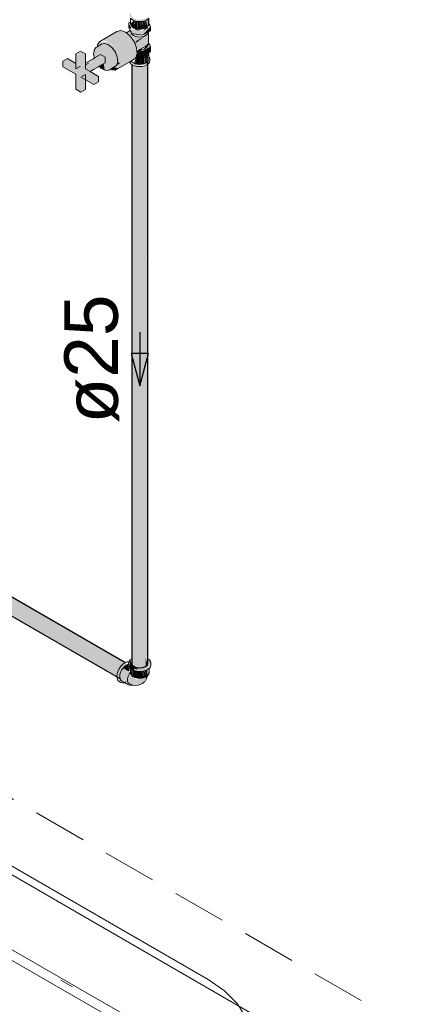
# Model space of a CAD drawing. Header units: millimetres. Extents: x 567 to 934, y -1 to 364.
# Tile 661 of 1056: x 801.57 to 803.01, y 65.83 to 69.51. Entities that reach past the tile are written whole.
import ezdxf

# ---------------------------------------------------------------- set-up
doc = ezdxf.new("R2010")
doc.units = ezdxf.units.MM
doc.header["$MEASUREMENT"] = 0
doc.linetypes.add('JIS_02_2.0', pattern=[0.3, 0.2, -0.1])
doc.linetypes.add('NULL', pattern=[0])
for name, color, linetype, lineweight in [('A-ANNO-SYMB', 7, 'Continuous', 9), ('A-WALL', 7, 'Continuous', 25), ('AF-Condutos', 140, 'Continuous', 25), ('AF-Conexões', 152, 'Continuous', 18), ('AF-Registro', 253, 'Continuous', 18), ('AF-Sentido conduto', 140, 'Continuous', 30), ('AF-Textos conduto', 7, 'Continuous', 9), ('DI-Área do detalhe', 10, 'JIS_02_2.0', 0), ('Peças hidrossanitárias', 7, 'Continuous', 13)]:
    doc.layers.add(name, color=color, linetype=linetype, lineweight=lineweight)
doc.styles.add('Arial', font='arial.ttf')

msp = doc.modelspace()

# ---------------------------------------------------------------- hatches: boundary and pattern name
at = {"layer": 'AF-Condutos', "linetype": 'Continuous'}
for points in [[(801.992, 67.1002), (801.992, 69.3482), (801.9913, 67.1211)], [(801.9913, 67.1075), (801.992, 69.3384), (801.9913, 69.3389)], [(801.992, 67.1049), (801.9978, 67.0936), (802.02, 67.0871), (802.0203, 67.1429), (802.02, 69.3351), (802.0079, 67.1336), (802.0077, 69.337), (801.9979, 67.1261), (801.9978, 69.3416)], [(801.992, 69.3378), (801.992, 67.1002), (801.9978, 69.3341)], [(801.9978, 69.3344), (801.9979, 67.1261), (802.0077, 69.3308)], [(802.0077, 69.3314), (802.0079, 67.1336), (802.02, 69.3291)], [(802.0329, 67.1524), (802.0326, 69.3362), (802.02, 67.0871), (802.0432, 67.0922), (802.0433, 67.1251), (802.0432, 69.3402)], [(802.0203, 67.1429), (802.0325, 69.3295), (802.02, 69.3305)], [(802.0432, 69.3342), (802.0326, 69.3316), (802.0329, 67.1524)], [(802.0502, 67.0984), (802.0502, 69.3464), (802.0434, 67.1604), (802.0432, 69.3402), (802.0433, 67.1253)], [(802.0501, 69.3379), (802.0432, 69.3348), (802.0434, 67.1604)], [(802.0522, 67.1209), (802.0522, 69.3537), (802.0502, 67.1271)], [(802.0502, 67.0984), (802.0522, 69.3401), (802.0502, 69.3387)], [(799.9807, 68.2236), (799.9747, 68.2124), (801.9465, 67.0739)], [(799.9889, 68.2325), (799.9807, 68.2236), (801.9526, 67.0851)], [(801.9472, 67.0882), (799.9807, 68.2236), (801.94, 67.0777)], [(800.0062, 68.2383), (799.9889, 68.2325), (800.0219, 68.2135), (800.0242, 68.2225), (801.9698, 67.0993)], [(801.9539, 67.0981), (799.9889, 68.2325), (801.9464, 67.0887)], [(801.966, 67.1067), (800.0062, 68.2383), (801.961, 67.1044)], [(801.9611, 67.1043), (800.023, 68.2232), (801.954, 67.098)], [(801.9608, 67.0941), (800.0242, 68.2225), (800.0255, 68.2114)], [(799.9773, 68.1847), (801.9492, 67.0462), (800.0319, 68.1569), (801.9447, 67.0526), (800.0651, 68.1466), (801.9438, 67.0624), (799.9747, 68.2124), (799.9728, 68.1911)], [(801.9361, 67.0669), (801.941, 67.0771), (799.9747, 68.2124)], [(801.9357, 67.054), (801.9361, 67.0576), (800.0319, 68.1569)], [(801.935, 67.0583), (801.937, 67.0663), (800.0651, 68.1466)], [(802.0433, 67.1253), (802.0432, 67.0922), (802.0502, 67.0984)]]:
    msp.add_hatch(color=151, dxfattribs=at).paths.add_polyline_path(points)
at = {"layer": 'AF-Conexões', "linetype": 'Continuous'}
for points in [[(801.9855, 67.1168), (801.9814, 67.0917), (801.9999, 67.0775), (802.0008, 67.0839)], [(802.0522, 67.1209), (802.0484, 67.0968), (801.9908, 67.1137), (802.034, 67.0888), (802.0008, 67.0839), (802.0008, 67.0771), (802.0108, 67.0747), (802.0324, 67.0747), (802.051, 67.0809), (802.0632, 67.1047)], [(801.9753, 67.0276), (801.9729, 67.0478), (801.9843, 67.0716), (801.9589, 67.0863), (801.9636, 67.0973), (801.973, 67.1027), (801.9729, 67.1095), (801.9506, 67.0932), (801.9398, 67.0745), (801.9358, 67.0552), (801.9457, 67.0371)], [(801.9759, 67.0993), (801.9589, 67.0863), (801.9804, 67.0739), (801.9843, 67.0795)], [(801.9724, 67.0981), (801.9638, 67.0329), (801.9775, 67.0999)], [(801.965, 67.0322), (801.9712, 67.0348), (801.9776, 67.1001)], [(801.9906, 67.0821), (801.988, 67.0633), (801.9915, 67.0585)], [(801.9915, 67.0812), (801.9915, 67.0585), (801.9958, 67.0782)], [(801.9946, 67.0972), (802.0008, 67.0839), (802.0174, 67.0813)], [(802.0511, 67.0609), (802.0517, 67.0812), (802.0462, 67.0543)], [(802.0462, 67.0543), (802.0505, 67.0807), (802.0462, 67.0788)], [(802.0559, 67.0846), (802.0517, 67.0585), (802.0552, 67.0633)], [(801.9919, 67.0237), (802.0072, 67.0215), (802.0287, 67.0274), (802.0487, 67.0554), (802.0122, 67.0424), (802.0038, 67.0479), (801.9876, 67.0653), (801.9779, 67.0562), (801.9753, 67.0331)], [(801.9927, 67.0606), (802.0042, 67.0511), (802.0042, 67.0763), (801.997, 67.0788)], [(802.0042, 67.0752), (802.0042, 67.0511), (802.0114, 67.0746)], [(802.0114, 67.0747), (802.0042, 67.0511), (802.0216, 67.0484), (802.0216, 67.0739)], [(802.0306, 67.0746), (802.0216, 67.0739), (802.0216, 67.0484), (802.039, 67.0511)], [(802.039, 67.0752), (802.0324, 67.0747), (802.039, 67.0511)], [(802.039, 67.0763), (802.039, 67.0511), (802.0462, 67.0543)], [(802.0462, 67.078), (802.0401, 67.0766), (802.0462, 67.0543)]]:
    msp.add_hatch(color=161, dxfattribs=at).paths.add_polyline_path(points)
at = {"layer": 'AF-Registro', "linetype": 'Continuous'}
for points in [[(801.9878, 69.5315), (801.983, 69.5202), (801.9941, 69.5047), (802.0209, 69.4983), (802.0461, 69.504), (802.0589, 69.5202), (802.0399, 69.5074), (802.0111, 69.5052), (801.9912, 69.5164)], [(802.0552, 69.4928), (802.0552, 69.5112), (802.0517, 69.5077), (802.0504, 69.4814)], [(801.9808, 69.4768), (801.9915, 69.4694), (801.9808, 69.4926)], [(801.9861, 69.4653), (801.9915, 69.4536), (802.0317, 69.4474), (802.0611, 69.4801), (802.0317, 69.4632), (801.9929, 69.4692)], [(801.9866, 69.4903), (801.9967, 69.4763), (802.0025, 69.501), (801.9984, 69.5021)], [(802.0026, 69.5011), (801.9967, 69.4763), (802.0038, 69.4732)], [(802.0007, 69.4733), (802.0063, 69.4671), (802.0236, 69.4644)], [(802.0107, 69.4991), (802.0038, 69.5008), (802.0038, 69.4732), (802.012, 69.4712)], [(802.012, 69.499), (802.012, 69.4712), (802.0209, 69.4706), (802.0209, 69.4983)], [(802.0209, 69.4983), (802.0209, 69.4706), (802.0298, 69.4712)], [(802.0298, 69.4712), (802.0298, 69.4976), (802.0223, 69.4984)], [(802.0381, 69.4732), (802.0312, 69.4991), (802.0298, 69.4727)], [(802.038, 69.4746), (802.036, 69.4994), (802.0312, 69.4991)], [(802.0611, 69.4644), (802.0611, 69.4801), (802.0317, 69.4474)], [(802.0538, 69.4846), (802.0318, 69.4635), (802.0517, 69.4747)], [(802.0409, 69.4968), (802.0347, 69.4972), (802.0369, 69.4744)], [(802.0381, 69.4746), (802.0381, 69.4996), (802.036, 69.5003)], [(802.0381, 69.5008), (802.0381, 69.4732), (802.0452, 69.4763)], [(802.0452, 69.5025), (802.0399, 69.5012), (802.0452, 69.4763)], [(802.0452, 69.5036), (802.0452, 69.4763), (802.0506, 69.4805)], [(801.9364, 69.4612), (801.8723, 69.4242), (801.8869, 69.428), (801.9045, 69.4221), (801.9221, 69.4077), (801.9045, 69.3721), (801.9303, 69.384), (801.9375, 69.3655), (801.9457, 69.3638), (802.0098, 69.4008), (802.0008, 69.424), (801.9862, 69.4447), (801.9715, 69.4568), (801.951, 69.465)], [(801.985, 69.4646), (801.9715, 69.4568), (801.9936, 69.4342), (801.9906, 69.4503), (802.0015, 69.4221), (802.0394, 69.444), (802.0074, 69.4429), (802.0292, 69.4478), (802.005, 69.4516)], [(802.0037, 69.4165), (802.0102, 69.3962), (802.0446, 69.447)], [(802.0434, 69.4463), (802.0076, 69.4257), (802.0037, 69.4165)], [(802.0539, 69.4214), (802.0539, 69.46), (802.0102, 69.3962), (802.0189, 69.3936), (802.0446, 69.407)], [(801.8493, 69.3759), (801.8524, 69.3629), (801.8743, 69.3755), (801.8927, 69.3653), (801.8869, 69.3412), (801.8909, 69.3169), (801.9041, 69.316), (801.9345, 69.3348), (801.939, 69.3481), (801.9375, 69.3655), (801.9303, 69.384), (801.9186, 69.4005), (801.9045, 69.4121), (801.8904, 69.4168), (801.8788, 69.4138), (801.8626, 69.4039), (801.8508, 69.3915)], [(801.8676, 69.4073), (801.8788, 69.4138), (801.9045, 69.3721), (801.9215, 69.4065), (801.9045, 69.4221), (801.8723, 69.4242), (801.8633, 69.4114)], [(801.9941, 69.354), (802.0061, 69.3625), (802.0117, 69.3791), (802.0098, 69.4008), (801.9457, 69.3638), (801.9375, 69.3655), (801.939, 69.3481), (801.9476, 69.3421), (801.9249, 69.328), (801.9409, 69.3257), (801.93, 69.317)], [(802.0017, 69.4216), (802.0055, 69.412), (802.0503, 69.4291)], [(802.0611, 69.3861), (802.0611, 69.4059), (802.0317, 69.3889), (802.0317, 69.3711)], [(802.0485, 69.4029), (802.0434, 69.4063), (802.0368, 69.3962)], [(801.7344, 69.3299), (801.7829, 69.3019), (801.7829, 69.2459), (801.8009, 69.2355), (801.8183, 69.2455), (801.8183, 69.3015), (801.8009, 69.2915), (801.8494, 69.2635), (801.8668, 69.2735), (801.8668, 69.2943), (801.8183, 69.3223), (801.8183, 69.3783), (801.8002, 69.3887), (801.7829, 69.3787), (801.7829, 69.3227), (801.8002, 69.3327), (801.7344, 69.3507)], [(801.7829, 69.3427), (801.7518, 69.3607), (801.7344, 69.3507), (801.7829, 69.3375)], [(801.8363, 69.3119), (801.8927, 69.3445), (801.8927, 69.3653), (801.855, 69.3521), (801.8068, 69.329), (801.8334, 69.3136)], [(801.8927, 69.3653), (801.8747, 69.3757), (801.8183, 69.3431), (801.8183, 69.3391)], [(801.9996, 69.3432), (802.0038, 69.3413), (802.0112, 69.3661), (802.0101, 69.3711)], [(802.012, 69.3692), (802.0046, 69.3412), (802.012, 69.3394)], [(802.0095, 69.3726), (802.0317, 69.3692), (802.0317, 69.3889), (802.0128, 69.3826)], [(802.0109, 69.3876), (802.0114, 69.3826), (802.0317, 69.3889), (802.0231, 69.3939)], [(802.0301, 69.3682), (802.0373, 69.341), (802.0381, 69.3682), (802.0423, 69.3737), (802.012, 69.3692), (802.0129, 69.3392), (802.0209, 69.3387)], [(802.0298, 69.3692), (802.0214, 69.3374), (802.0373, 69.3412)], [(802.0452, 69.3445), (802.0506, 69.3785), (802.0381, 69.3712)], [(802.0381, 69.3712), (802.0381, 69.3413), (802.0445, 69.3442)], [(802.0506, 69.3486), (802.0539, 69.382), (802.0511, 69.3803), (802.0457, 69.3447)], [(801.8395, 69.3466), (801.8183, 69.3391), (801.8183, 69.3351)], [(801.8909, 69.3169), (801.8869, 69.3412), (801.8705, 69.3317)], [(801.913, 69.3212), (801.9286, 69.3171), (801.941, 69.3248), (801.9249, 69.328)], [(801.939, 69.3481), (801.9345, 69.3348), (801.9476, 69.3421)], [(802.0538, 69.3475), (802.0209, 69.3387), (801.9967, 69.3445), (802.0019, 69.3334), (802.0522, 69.3402)]]:
    msp.add_hatch(color=254, dxfattribs=at).paths.add_polyline_path(points)

# ---------------------------------------------------------------- linework, layer by layer
at = {"layer": 'A-ANNO-SYMB', "color": 8, "linetype": 'Continuous', "lineweight": 5}
msp.add_line((802.2767, 65.9248), (796.4075, 69.3134), dxfattribs=at)
msp.add_lwpolyline([(802.2767, 65.4748), (802.3385, 65.5173), (802.3865, 65.5653), (802.4194, 65.6174), (802.436, 65.672), (802.436, 65.7275), (802.4194, 65.7821), (802.3865, 65.8342), (802.3385, 65.8823), (802.2767, 65.9248)], dxfattribs=at)
at = {"layer": 'A-WALL', "color": 8, "lineweight": 5}
for p, q in [((802.7637, 65.6113), (801.1296, 66.5547)), ((800.8871, 66.4147), (801.9864, 65.7801))]:
    msp.add_line(p, q, dxfattribs=at)
at = {"layer": 'AF-Condutos'}
for p, q in [((801.9913, 69.3389), (801.9913, 67.1075)), ((802.0522, 67.1244), (802.0522, 69.3537)), ((801.966, 67.1067), (800.0062, 68.2383)), ((800.0181, 68.1611), (801.9492, 67.0462)), ((802.0522, 67.1232), (802.0522, 67.1244)), ((802.0522, 67.1212), (802.0522, 67.1232)), ((802.0522, 67.1209), (802.0522, 67.1212)), ((802.0522, 67.1057), (802.0522, 67.1209)), ((801.9662, 67.1066), (801.966, 67.1067)), ((801.9913, 67.1075), (801.9915, 67.1053)), ((801.9915, 67.1053), (801.992, 67.1002)), ((801.992, 67.1002), (801.9978, 67.0936)), ((801.9978, 67.0936), (802.0077, 67.089)), ((802.0077, 67.089), (802.02, 67.0871)), ((802.02, 67.0871), (802.0326, 67.0882)), ((802.0326, 67.0882), (802.0432, 67.0922)), ((802.0432, 67.0922), (802.0502, 67.0984)), ((802.0502, 67.0984), (802.0522, 67.1057))]:
    msp.add_line(p, q, dxfattribs=at)
at = {"layer": 'AF-Conexões'}
for p, q in [((801.9855, 67.1168), (801.983, 67.1132)), ((801.9902, 67.1203), (801.9855, 67.1168)), ((801.9913, 67.1211), (801.9902, 67.1203)), ((802.0556, 67.1183), (802.0522, 67.1209)), ((802.0576, 67.1168), (802.0556, 67.1183)), ((802.0618, 67.111), (802.0576, 67.1168)), ((801.9445, 67.0843), (801.9398, 67.0745)), ((801.9506, 67.0932), (801.9445, 67.0843)), ((801.9577, 67.1007), (801.9506, 67.0932)), ((801.9589, 67.0863), (801.9538, 67.0789)), ((801.9653, 67.1062), (801.9577, 67.1007)), ((801.9648, 67.0926), (801.9589, 67.0863)), ((801.9663, 67.0936), (801.9648, 67.0926)), ((801.9662, 67.1066), (801.9653, 67.1062)), ((801.9729, 67.1095), (801.9662, 67.1066)), ((801.9708, 67.097), (801.9663, 67.0936)), ((801.9712, 67.0972), (801.9708, 67.097)), ((801.9759, 67.0993), (801.9712, 67.0972)), ((801.98, 67.1102), (801.9729, 67.1095)), ((801.9775, 67.0999), (801.9759, 67.0993)), ((801.9777, 67.1), (801.9775, 67.0999)), ((801.9794, 67.1001), (801.9777, 67.1)), ((801.9799, 67.1002), (801.9794, 67.1001)), ((801.9811, 67.1098), (801.9799, 67.1047)), ((801.9799, 67.1047), (801.9799, 67.1002)), ((801.9799, 67.1002), (801.9799, 67.0979)), ((801.9799, 67.0979), (801.9814, 67.0917)), ((801.9807, 67.11), (801.98, 67.1102)), ((801.9811, 67.1098), (801.9807, 67.11)), ((801.9814, 67.111), (801.9811, 67.1098)), ((801.983, 67.1132), (801.9814, 67.111)), ((801.9814, 67.0917), (801.9855, 67.0859)), ((801.9855, 67.0859), (801.9868, 67.0849)), ((801.9868, 67.0849), (801.9921, 67.0809)), ((801.9868, 67.0849), (801.9868, 67.0709)), ((801.9921, 67.0809), (801.9999, 67.0775)), ((802.0424, 67.0771), (802.051, 67.0809)), ((802.051, 67.0809), (802.0564, 67.0849)), ((802.0564, 67.0849), (802.0576, 67.0859)), ((802.0564, 67.0685), (802.0564, 67.0849)), ((802.0576, 67.0859), (802.0618, 67.0917)), ((802.0632, 67.1047), (802.0618, 67.111)), ((802.0618, 67.0917), (802.0632, 67.0979)), ((802.0632, 67.0979), (802.0632, 67.1047)), ((801.9369, 67.0646), (801.9358, 67.0552)), ((801.9358, 67.0552), (801.936, 67.0538)), ((801.936, 67.0538), (801.9369, 67.047)), ((801.9398, 67.0745), (801.9369, 67.0646)), ((801.9369, 67.047), (801.9398, 67.0405)), ((801.9474, 67.0625), (801.9466, 67.0546)), ((801.9466, 67.0546), (801.9474, 67.0478)), ((801.9499, 67.0707), (801.9474, 67.0625)), ((801.9474, 67.0478), (801.9477, 67.0471)), ((801.9477, 67.0471), (801.9499, 67.0423)), ((801.9538, 67.0789), (801.9499, 67.0707)), ((801.9779, 67.0562), (801.9753, 67.0465)), ((801.9753, 67.0465), (801.9753, 67.0378)), ((801.9828, 67.0658), (801.9779, 67.0562)), ((801.9868, 67.0709), (801.9828, 67.0658)), ((801.9892, 67.074), (801.9868, 67.0709)), ((801.9868, 67.0709), (801.9868, 67.0685)), ((801.9868, 67.0685), (801.988, 67.0633)), ((801.988, 67.0633), (801.9915, 67.0585)), ((801.9915, 67.0585), (801.9938, 67.0568)), ((801.9938, 67.0568), (801.997, 67.0543)), ((801.997, 67.0543), (802.0042, 67.0511)), ((801.9999, 67.0775), (802.0008, 67.0771)), ((802.0008, 67.0771), (802.0108, 67.0747)), ((802.0042, 67.0511), (802.0126, 67.0491)), ((802.0108, 67.0747), (802.0216, 67.0739)), ((802.0126, 67.0491), (802.0216, 67.0484)), ((802.0216, 67.0739), (802.0324, 67.0747)), ((802.0216, 67.0484), (802.0306, 67.0491)), ((802.0306, 67.0491), (802.039, 67.0511)), ((802.0324, 67.0747), (802.0424, 67.0771)), ((802.039, 67.0511), (802.0462, 67.0543)), ((802.0433, 67.0413), (802.0483, 67.0506)), ((802.0502, 67.0574), (802.0452, 67.0458)), ((802.0452, 67.0458), (802.0485, 67.0536)), ((802.0462, 67.0543), (802.0502, 67.0574)), ((802.0483, 67.0506), (802.0504, 67.0575)), ((802.0485, 67.0536), (802.0502, 67.0573)), ((802.0502, 67.0574), (802.0504, 67.0575)), ((802.0504, 67.0575), (802.0517, 67.0585)), ((802.0517, 67.0585), (802.0552, 67.0633)), ((802.0552, 67.0633), (802.0564, 67.0685)), ((801.9398, 67.0405), (801.9445, 67.0362)), ((801.9445, 67.0362), (801.9504, 67.0328)), ((801.9499, 67.0423), (801.9538, 67.0387)), ((801.9504, 67.0328), (801.9565, 67.0309)), ((801.9538, 67.0387), (801.965, 67.0322)), ((801.9565, 67.0309), (801.9636, 67.0316)), ((801.9636, 67.0316), (801.965, 67.0322)), ((801.965, 67.0322), (801.9712, 67.0348)), ((801.965, 67.0322), (801.9793, 67.024)), ((801.9753, 67.0378), (801.9778, 67.031)), ((801.9778, 67.031), (801.9827, 67.0271)), ((801.9793, 67.024), (801.9843, 67.0224)), ((801.9827, 67.0271), (801.9919, 67.0237)), ((801.9843, 67.0224), (801.9903, 67.023)), ((801.9903, 67.023), (801.9919, 67.0237)), ((801.9919, 67.0237), (801.9933, 67.0233)), ((801.9933, 67.0233), (801.9941, 67.0229)), ((801.9941, 67.0229), (802.0072, 67.0215)), ((802.0072, 67.0215), (802.0152, 67.0225)), ((802.0152, 67.0225), (802.0287, 67.0274)), ((802.0287, 67.0274), (802.0324, 67.0307)), ((802.0324, 67.0307), (802.0361, 67.034)), ((802.0361, 67.034), (802.0401, 67.0369)), ((802.0401, 67.0369), (802.0433, 67.0413))]:
    msp.add_line(p, q, dxfattribs=at)
at = {"layer": 'AF-Registro'}
for p, q in [((801.9866, 69.5112), (801.9866, 69.4959)), ((801.988, 69.5092), (801.9941, 69.5047)), ((801.9941, 69.5047), (801.9985, 69.5028)), ((802.0461, 69.504), (802.0478, 69.5047)), ((802.0478, 69.5047), (802.0538, 69.5092)), ((802.0552, 69.4928), (802.0552, 69.5112)), ((801.982, 69.4933), (801.9808, 69.4926)), ((801.9808, 69.4926), (801.9808, 69.4768)), ((801.9808, 69.4768), (801.9861, 69.4653)), ((801.9855, 69.4953), (801.982, 69.4933)), ((801.9861, 69.4956), (801.9855, 69.4953)), ((801.9866, 69.4959), (801.9861, 69.4956)), ((801.9866, 69.4959), (801.9866, 69.4903)), ((801.9866, 69.4903), (801.9878, 69.4852)), ((801.9878, 69.4852), (801.9912, 69.4804)), ((801.9912, 69.4804), (801.9967, 69.4763)), ((801.9967, 69.4763), (802.0038, 69.4732)), ((801.9967, 69.4763), (801.9993, 69.4738)), ((801.9985, 69.5028), (802.0019, 69.5012)), ((801.9993, 69.4738), (802.0047, 69.4726)), ((802.0019, 69.5012), (802.0111, 69.499)), ((802.0038, 69.4732), (802.012, 69.4712)), ((802.0047, 69.4726), (802.0101, 69.4713)), ((802.0101, 69.4713), (802.0155, 69.47)), ((802.0111, 69.499), (802.0209, 69.4983)), ((802.012, 69.4712), (802.0209, 69.4706)), ((802.0155, 69.47), (802.0209, 69.4687)), ((802.0209, 69.4983), (802.0307, 69.499)), ((802.0209, 69.4706), (802.0298, 69.4712)), ((802.0209, 69.4687), (802.0263, 69.47)), ((802.0263, 69.47), (802.0317, 69.4713)), ((802.0298, 69.4712), (802.0381, 69.4732)), ((802.0307, 69.499), (802.0399, 69.5012)), ((802.0317, 69.4713), (802.0359, 69.4723)), ((802.0359, 69.4723), (802.0384, 69.4729)), ((802.0381, 69.4732), (802.0452, 69.4763)), ((802.0384, 69.4729), (802.0426, 69.4738)), ((802.0452, 69.4763), (802.0391, 69.4749)), ((802.0399, 69.5012), (802.0461, 69.504)), ((802.0426, 69.4738), (802.0452, 69.4763)), ((802.0452, 69.4763), (802.0506, 69.4805)), ((802.0506, 69.4805), (802.054, 69.4852)), ((802.054, 69.4852), (802.0552, 69.4903)), ((802.0552, 69.4903), (802.0552, 69.4928)), ((802.0556, 69.492), (802.0552, 69.4928)), ((802.0569, 69.4892), (802.0556, 69.492)), ((802.0574, 69.4881), (802.0569, 69.4892)), ((802.0583, 69.4862), (802.0574, 69.4881)), ((802.0598, 69.4828), (802.0583, 69.4862)), ((802.0611, 69.4801), (802.0598, 69.4828)), ((802.0611, 69.4677), (802.0611, 69.4801)), ((801.9364, 69.4612), (801.8723, 69.4242)), ((801.951, 69.465), (801.9364, 69.4612)), ((801.9686, 69.4591), (801.951, 69.465)), ((801.9715, 69.4568), (801.9686, 69.4591)), ((801.9729, 69.4576), (801.9715, 69.4568)), ((801.9862, 69.4447), (801.9715, 69.4568)), ((801.9758, 69.4593), (801.9729, 69.4576)), ((801.9789, 69.4611), (801.9758, 69.4593)), ((801.9836, 69.4638), (801.9789, 69.4611)), ((801.985, 69.4646), (801.9836, 69.4638)), ((801.9861, 69.4653), (801.985, 69.4646)), ((801.9861, 69.4653), (801.9893, 69.4585)), ((802.0008, 69.424), (801.9862, 69.4447)), ((801.9893, 69.4585), (801.9915, 69.4536)), ((801.9893, 69.4585), (801.9902, 69.4546)), ((801.9902, 69.4546), (801.9908, 69.4538)), ((801.9908, 69.4538), (801.9928, 69.4509)), ((801.9915, 69.4536), (802.0317, 69.4474)), ((801.9928, 69.4509), (801.9933, 69.4502)), ((801.9933, 69.4502), (801.9984, 69.4463)), ((801.9984, 69.4463), (802.005, 69.4434)), ((802.005, 69.4434), (802.0127, 69.4416)), ((802.0127, 69.4416), (802.0209, 69.441)), ((802.0209, 69.441), (802.0292, 69.4416)), ((802.0292, 69.4416), (802.0368, 69.4434)), ((802.0317, 69.4474), (802.0528, 69.4596)), ((802.0368, 69.4434), (802.0434, 69.4463)), ((802.0434, 69.4463), (802.0485, 69.4502)), ((802.0485, 69.4502), (802.0517, 69.4546)), ((802.0517, 69.4546), (802.0528, 69.4594)), ((802.0528, 69.4596), (802.0538, 69.4602)), ((802.0528, 69.4596), (802.0528, 69.4596)), ((802.0528, 69.4594), (802.0528, 69.4596)), ((802.0538, 69.4602), (802.0571, 69.4621)), ((802.0539, 69.46), (802.0538, 69.4602)), ((802.0539, 69.4214), (802.0539, 69.46)), ((802.0571, 69.4621), (802.0611, 69.4644)), ((802.0611, 69.4644), (802.0611, 69.4677)), ((801.858, 69.4018), (801.8508, 69.3915)), ((801.8627, 69.4045), (801.858, 69.4018)), ((801.8788, 69.4138), (801.8627, 69.4045)), ((801.8631, 69.409), (801.8627, 69.4045)), ((801.8632, 69.4097), (801.8631, 69.409)), ((801.8633, 69.4114), (801.8632, 69.4097)), ((801.8716, 69.4231), (801.8633, 69.4114)), ((801.8723, 69.4242), (801.8716, 69.4231)), ((801.8904, 69.4168), (801.8788, 69.4138)), ((801.9045, 69.4121), (801.8904, 69.4168)), ((801.9186, 69.4005), (801.9045, 69.4121)), ((801.9303, 69.384), (801.9186, 69.4005)), ((802.0098, 69.4008), (802.0008, 69.424)), ((802.0109, 69.3876), (802.0098, 69.4008)), ((802.0217, 69.3938), (802.0446, 69.407)), ((802.0292, 69.3943), (802.0368, 69.3962)), ((802.0368, 69.3962), (802.0434, 69.3991)), ((802.0434, 69.3991), (802.0485, 69.4029)), ((802.0446, 69.407), (802.0496, 69.4108)), ((802.0485, 69.4029), (802.0517, 69.4073)), ((802.0496, 69.4108), (802.0528, 69.4152)), ((802.0517, 69.4073), (802.0528, 69.4121)), ((802.0539, 69.4214), (802.0528, 69.4238)), ((802.0528, 69.4152), (802.0539, 69.42)), ((802.0528, 69.4152), (802.0528, 69.4152)), ((802.0528, 69.4121), (802.0528, 69.4152)), ((802.0539, 69.42), (802.0539, 69.4214)), ((802.0541, 69.4209), (802.0539, 69.4214)), ((802.0545, 69.42), (802.0541, 69.4209)), ((802.0552, 69.4186), (802.0545, 69.42)), ((802.0564, 69.4159), (802.0552, 69.4186)), ((802.057, 69.4147), (802.0564, 69.4159)), ((802.0572, 69.4143), (802.057, 69.4147)), ((802.0589, 69.4107), (802.0572, 69.4143)), ((802.0607, 69.4068), (802.0589, 69.4107)), ((802.0611, 69.4059), (802.0607, 69.4068)), ((802.0611, 69.3861), (802.0611, 69.4059)), ((801.7518, 69.3607), (801.7344, 69.3507)), ((801.7829, 69.3427), (801.7518, 69.3607)), ((801.8002, 69.3887), (801.7829, 69.3787)), ((801.7829, 69.3787), (801.7829, 69.3427)), ((801.8093, 69.3835), (801.8002, 69.3887)), ((801.8183, 69.3783), (801.8093, 69.3835)), ((801.8183, 69.3431), (801.8183, 69.3783)), ((801.8478, 69.3602), (801.8183, 69.3431)), ((801.8524, 69.3629), (801.8478, 69.3602)), ((801.8506, 69.3897), (801.8493, 69.3759)), ((801.8493, 69.3759), (801.8524, 69.3629)), ((801.8508, 69.3915), (801.8506, 69.3897)), ((801.8747, 69.3757), (801.8524, 69.3629)), ((801.8927, 69.3653), (801.8747, 69.3757)), ((801.8927, 69.3445), (801.8927, 69.3653)), ((801.9375, 69.3655), (801.9303, 69.384)), ((801.939, 69.3481), (801.9375, 69.3655)), ((801.9941, 69.354), (802.0061, 69.3625)), ((802.0061, 69.3625), (802.0091, 69.3714)), ((802.0088, 69.3714), (802.0209, 69.3686)), ((802.0091, 69.3714), (802.0095, 69.3726)), ((802.0095, 69.3726), (802.0117, 69.3791)), ((802.0095, 69.3726), (802.0123, 69.3722)), ((802.0109, 69.3876), (802.018, 69.3917)), ((802.0117, 69.3791), (802.0109, 69.3876)), ((802.0123, 69.3722), (802.0267, 69.3699)), ((802.018, 69.3917), (802.0217, 69.3938)), ((802.0209, 69.3686), (802.0267, 69.3699)), ((802.0217, 69.3938), (802.0292, 69.3943)), ((802.0267, 69.3699), (802.0317, 69.3692)), ((802.0317, 69.3692), (802.0375, 69.3725)), ((802.0375, 69.3725), (802.0552, 69.3828)), ((802.0375, 69.3725), (802.0452, 69.3743)), ((802.0552, 69.3585), (802.054, 69.3534)), ((802.0552, 69.3828), (802.0611, 69.3861)), ((802.0552, 69.3746), (802.0552, 69.3828)), ((802.0552, 69.3675), (802.0552, 69.3746)), ((802.0552, 69.3585), (802.0552, 69.3675)), ((802.0573, 69.3646), (802.0552, 69.3675)), ((802.0576, 69.3642), (802.0573, 69.3646)), ((802.0589, 69.3585), (802.0576, 69.3642)), ((802.0589, 69.3523), (802.0589, 69.3585)), ((801.7344, 69.3507), (801.7344, 69.3403)), ((801.7344, 69.3403), (801.7344, 69.3299)), ((801.7344, 69.3299), (801.7829, 69.3019)), ((801.7829, 69.3427), (801.7829, 69.3227)), ((801.7829, 69.3227), (801.8002, 69.3327)), ((801.8183, 69.3223), (801.8183, 69.3431)), ((801.8363, 69.3119), (801.8183, 69.3223)), ((801.8493, 69.3195), (801.8679, 69.3302)), ((801.8679, 69.3302), (801.8705, 69.3317)), ((801.8705, 69.3317), (801.8927, 69.3445)), ((801.8705, 69.3317), (801.8765, 69.3252)), ((801.8765, 69.3252), (801.8909, 69.3169)), ((801.9105, 69.3198), (801.9249, 69.328)), ((801.9249, 69.328), (801.9345, 69.3348)), ((801.93, 69.317), (801.9839, 69.3481)), ((801.9345, 69.3348), (801.939, 69.3481)), ((801.9839, 69.3481), (801.986, 69.3494)), ((801.9839, 69.3481), (801.9842, 69.347)), ((801.9842, 69.347), (801.9843, 69.3467)), ((801.9843, 69.3467), (801.988, 69.3414)), ((801.986, 69.3494), (801.9877, 69.3503)), ((801.9877, 69.3503), (801.9893, 69.3513)), ((801.988, 69.3414), (801.9913, 69.3389)), ((801.9893, 69.3513), (801.9941, 69.354)), ((801.9896, 69.3509), (801.9893, 69.3513)), ((801.9912, 69.3486), (801.9896, 69.3509)), ((801.9913, 69.3485), (801.9912, 69.3486)), ((801.9967, 69.3445), (801.9913, 69.3485)), ((801.9913, 69.3389), (801.9941, 69.3368)), ((801.9941, 69.3368), (802.0019, 69.3334)), ((802.0038, 69.3413), (801.9967, 69.3445)), ((802.0019, 69.3334), (802.0111, 69.3312)), ((802.012, 69.3394), (802.0038, 69.3413)), ((802.0111, 69.3312), (802.0209, 69.3304)), ((802.0209, 69.3387), (802.012, 69.3394)), ((802.0298, 69.3394), (802.0209, 69.3387)), ((802.0209, 69.3304), (802.0307, 69.3312)), ((802.0381, 69.3413), (802.0298, 69.3394)), ((802.0307, 69.3312), (802.0399, 69.3334)), ((802.0452, 69.3445), (802.0381, 69.3413)), ((802.0399, 69.3334), (802.0478, 69.3368)), ((802.0506, 69.3486), (802.0452, 69.3445)), ((802.0478, 69.3368), (802.0522, 69.3402)), ((802.0522, 69.3507), (802.0506, 69.3486)), ((802.054, 69.3534), (802.0522, 69.3507)), ((802.0522, 69.3402), (802.0538, 69.3414)), ((802.0538, 69.3414), (802.0576, 69.3467)), ((802.0576, 69.3467), (802.0589, 69.3523)), ((801.7829, 69.3019), (801.7829, 69.2459)), ((801.8183, 69.3015), (801.8009, 69.2915)), ((801.8009, 69.2915), (801.8183, 69.2815)), ((801.8183, 69.2455), (801.8183, 69.3015)), ((801.8363, 69.3119), (801.8493, 69.3195)), ((801.8668, 69.2943), (801.8363, 69.3119)), ((801.8668, 69.2839), (801.8668, 69.2943)), ((801.8909, 69.3169), (801.8927, 69.3167)), ((801.8927, 69.3167), (801.9041, 69.316)), ((801.9041, 69.316), (801.9082, 69.3184)), ((801.9082, 69.3184), (801.9105, 69.3198)), ((801.9105, 69.3198), (801.9135, 69.318)), ((801.9135, 69.318), (801.9286, 69.3171)), ((801.9286, 69.3171), (801.93, 69.317)), ((801.8183, 69.2815), (801.8494, 69.2635)), ((801.8494, 69.2635), (801.8668, 69.2735)), ((801.8668, 69.2735), (801.8668, 69.2839)), ((801.7829, 69.2459), (801.8009, 69.2355)), ((801.8009, 69.2355), (801.8183, 69.2455))]:
    msp.add_line(p, q, dxfattribs=at)
at = {"layer": 'AF-Sentido conduto'}
for p, q in [((802.0539, 68.2605), (801.9892, 68.2605)), ((801.9892, 68.2605), (802.0216, 68.1397)), ((802.0216, 68.1397), (802.0539, 68.2605))]:
    msp.add_line(p, q, dxfattribs=at)
msp.add_lwpolyline([(802.0216, 68.3397), (802.0216, 68.1397)], dxfattribs=at)
at = {"layer": 'DI-Área do detalhe'}
msp.add_lwpolyline([(799.1077, 63.5005), (792.2786, 67.4433), (796.1804, 69.696), (803.0095, 65.7532), (799.1077, 63.5005)], dxfattribs=at)
at = {"layer": 'Peças hidrossanitárias', "color": 8, "lineweight": 5}
msp.add_line((801.9517, 65.7601), (797.5875, 68.2797), dxfattribs=at)
at = {"layer": 'Peças hidrossanitárias', "color": 8, "linetype": 'Continuous', "lineweight": 5}
msp.add_line((801.7697, 65.8967), (801.7262, 65.9219), dxfattribs=at)

# ---------------------------------------------------------------- texts
at = {"layer": 'AF-Textos conduto', "linetype": 'NULL', "insert": (801.945, 68.2397), "char_height": 0.2, "width": 0.962805, "attachment_point": 8, "rotation": 90.0002, "line_spacing_factor": 0.6, "style": 'Arial'}
msp.add_mtext('ø25', dxfattribs=at)

doc.saveas('drawing.dxf')
